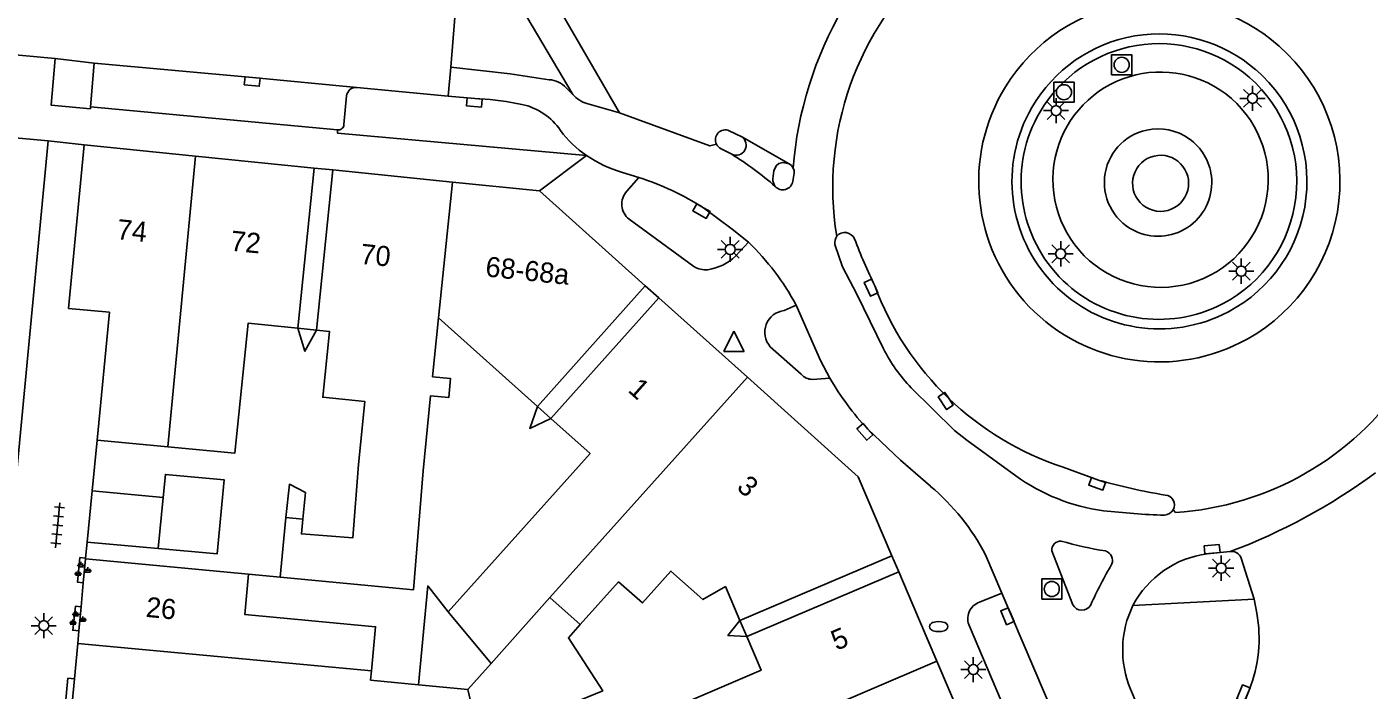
# Model space of a CAD drawing. Extents: x 132998 to 136004, y 396998 to 398512.
# Drawn here: x 133200.3 to 133267, y 397229.3 to 397262.2 of the extents above; entities that cross this region are included whole.
import ezdxf

# ---------------------------------------------------------------- set-up
doc = ezdxf.new("R2010")
doc.units = 0
for name, color, linetype in [('gg-afsc-erfafscheiding', 7, 'Continuous'), ('gg-afsc-muur', 7, 'Continuous'), ('gg-anno-huisnummerreeks BGT', 7, 'Continuous'), ('gg-bbg-bijgebouw', 7, 'Continuous'), ('gg-bbg-gedigitaliseerde bebouwing', 7, 'Continuous'), ('gg-bbg-gedigitaliseerde bebouwing onder overbouw', 7, 'Continuous'), ('gg-bbg-gedigitaliseerde bijgebouw', 7, 'Continuous'), ('gg-bbg-gedigitaliseerde overbouw', 7, 'Continuous'), ('gg-bbg-hoofdgebouw', 7, 'Continuous'), ('gg-bbg-luifel en loopbrug', 7, 'Continuous'), ('gg-bbg-pand overbouw', 7, 'Continuous'), ('gg-bbg-tussenscheiding', 7, 'Continuous'), ('gg-knt-verharding', 7, 'Continuous'), ('gg-knt-verharding nz', 7, 'Continuous'), ('gt-grn-groengrens', 7, 'Continuous'), ('gt-grn-weggrens', 7, 'Continuous'), ('gt-symb-brandkraan', 7, 'Continuous'), ('gt-symb-groenvak', 7, 'Continuous'), ('gt-symb-kolk', 7, 'Continuous'), ('gt-symb-lichtmast', 7, 'Continuous'), ('gt-symb-rioolschacht', 7, 'Continuous'), ('gt-symb-tegel verharding', 7, 'Continuous'), ('gt-symb-waterafsluiter', 7, 'Continuous')]:
    doc.layers.add(name, color=color, linetype=linetype)

# ---------------------------------------------------------------- blocks, each defined once
blk = doc.blocks.new('gt0-KOLK')
at = {"layer": 'gt-symb-kolk'}
blk.add_lwpolyline([(0, 0), (0.375, 0), (0.375, 0.4), (-0.375, 0.4), (-0.375, 0), (0, 0)], dxfattribs=at)
blk = doc.blocks.new('gt0-WAFSL')
at = {"layer": 'gt-symb-waterafsluiter'}
for p, q in [((-0.5, -0.333), (0, 0.667)), ((0, 0.667), (0.5, -0.333)), ((0.5, -0.333), (-0.5, -0.333))]:
    blk.add_line(p, q, dxfattribs=at)
blk = doc.blocks.new('gt0-LMAST')
at = {"layer": 'gt-symb-lichtmast'}
for p, q in [((-0.182, 0.173), (-0.447, 0.438)), ((-0.005, 0.246), (-0.005, 0.621)), ((0.172, 0.173), (0.437, 0.438)), ((-0.255, -0.004), (-0.63, -0.004)), ((-0.182, -0.181), (-0.447, -0.446)), ((-0.005, -0.254), (-0.005, -0.629)), ((0.437, -0.446), (0.172, -0.181)), ((0.245, -0.004), (0.62, -0.004))]:
    blk.add_line(p, q, dxfattribs=at)
blk.add_circle((-0.005, -0.004), 0.25, dxfattribs=at)
blk = doc.blocks.new('gt0-TEG1')
at = {"layer": 'gt-symb-tegel verharding'}
for p, q in [((-1.125, 0), (1.125, 0)), ((-0.9, -0.25), (-0.9, 0.25)), ((-0.45, -0.25), (-0.45, 0.25)), ((0, -0.25), (0, 0.25)), ((0.45, -0.25), (0.45, 0.25)), ((0.9, -0.25), (0.9, 0.25))]:
    blk.add_line(p, q, dxfattribs=at)
blk = doc.blocks.new('gt0-GRVAK')
at = {"layer": 'gt-symb-groenvak'}
for p, q in [((-0.11, 0.189), (-0.228, 0.24)), ((-0.182, 0.153), (0.088, 0.153)), ((-0.091, 0.211), (-0.156, 0.322)), ((-0.047, 0.214), (-0.047, 0.393)), ((-0.004, 0.211), (0.061, 0.322)), ((0.015, 0.189), (0.133, 0.24)), ((0.262, -0.052), (0.197, 0.059)), ((0.305, -0.049), (0.305, 0.13)), ((0.349, -0.052), (0.414, 0.059)), ((-0.245, -0.228), (-0.363, -0.177)), ((-0.318, -0.264), (-0.047, -0.264)), ((-0.226, -0.206), (-0.291, -0.095)), ((-0.183, -0.203), (-0.183, -0.024)), ((-0.139, -0.206), (-0.074, -0.095)), ((-0.12, -0.228), (-0.002, -0.177)), ((0.243, -0.074), (0.125, -0.023)), ((0.17, -0.11), (0.441, -0.11)), ((0.368, -0.074), (0.486, -0.023))]:
    blk.add_line(p, q, dxfattribs=at)
blk = doc.blocks.new('gt0-BR')
at = {"layer": 'gt-symb-brandkraan'}
for centre, radius, start, end in [((-0.244, 0), 0.206, 107.56694, 252.43307), ((0.599, -2.664), 3, 106.89205, 107.56694), ((0, -0.691), 0.938, 73.10799, 106.89205), ((-0.599, -2.664), 3, 72.43309, 73.10799), ((0.244, 0), 0.206, 287.56695, 72.43309), ((0.599, 2.664), 3, 252.43307, 253.10797), ((0, 0.691), 0.938, 253.10797, 286.89206), ((-0.599, 2.664), 3, 286.89206, 287.56695)]:
    blk.add_arc(centre, radius, start, end, dxfattribs=at)
blk = doc.blocks.new('gt0-RS')
at = {"layer": 'gt-symb-rioolschacht'}
blk.add_lwpolyline([(-0.5, -0.5), (0.5, -0.5), (0.5, 0.5), (-0.5, 0.5)], close=True, dxfattribs=at)
blk.add_circle((0, 0), 0.375, dxfattribs=at)

msp = doc.modelspace()

# ---------------------------------------------------------------- linework, layer by layer
at = {"layer": 'gg-afsc-erfafscheiding'}
for p, q in [((133203.203, 397235.805), (133203.281, 397236.606)), ((133203.2, 397235.77), (133203.203, 397235.805)), ((133211.301, 397235.005), (133212.877, 397234.856))]:
    msp.add_line(p, q, dxfattribs=at)
for points in [[(133213.754, 397247.224), (133214.096, 397246.087), (133214.674, 397247.131)], [(133226.321, 397242.74), (133225.272, 397242.248), (133225.645, 397243.346)], [(133236.049, 397231.909), (133235.113, 397231.971), (133235.709, 397232.706)]]:
    msp.add_lwpolyline(points, dxfattribs=at)
at = {"layer": 'gg-afsc-muur'}
msp.add_line((133203.527, 397239.15), (133203.77, 397241.67), dxfattribs=at)
at = {"layer": 'gg-bbg-bijgebouw'}
msp.add_line((133203.281, 397236.606), (133203.527, 397239.15), dxfattribs=at)
at = {"layer": 'gg-bbg-gedigitaliseerde bebouwing'}
for p, q in [((133225.645, 397243.346), (133220.738, 397247.745)), ((133207.294, 397241.338), (133203.77, 397241.67)), ((133213.159, 397237.819), (133212.877, 397234.856)), ((133213.998, 397237.752), (133213.159, 397237.819)), ((133211.301, 397235.005), (133203.2, 397235.77)), ((133223.822, 397236.045), (133221.22, 397233.142)), ((133229.682, 397234.639), (133227.77, 397232.506)), ((133235.709, 397232.706), (133234.987, 397234.4)), ((133217.365, 397229.745), (133217.409, 397230.215)), ((133217.365, 397229.745), (133219.749, 397229.518))]:
    msp.add_line(p, q, dxfattribs=at)
for points in [[(133213.754, 397247.224), (133211.273, 397247.476), (133210.619, 397241.024), (133207.294, 397241.338)], [(133220.738, 397247.745), (133220.44, 397244.816), (133221.338, 397244.725), (133221.242, 397243.782), (133220.344, 397243.873), (133219.965, 397240.14)], [(133216.766, 397240.465), (133217.082, 397243.585), (133214.985, 397243.797), (133215.317, 397247.066), (133214.674, 397247.131)], [(133223.822, 397236.045), (133228.263, 397240.999), (133226.321, 397242.74)], [(133212.877, 397234.856), (133219.491, 397234.231), (133219.965, 397240.14)], [(133216.766, 397240.465), (133216.473, 397236.811), (133213.924, 397237.015), (133213.998, 397237.752)], [(133217.409, 397230.215), (133217.612, 397232.398), (133211.115, 397233.002), (133211.301, 397235.005)], [(133234.987, 397234.4), (133233.867, 397233.746), (133232.282, 397235.167), (133230.861, 397233.582), (133229.682, 397234.639)], [(133230.85, 397227.717), (133236.761, 397230.237), (133236.049, 397231.909)]]:
    msp.add_lwpolyline(points, dxfattribs=at)
at = {"layer": 'gg-bbg-gedigitaliseerde bebouwing onder overbouw'}
for p, q in [((133214.56, 397255.183), (133213.754, 397247.224)), ((133215.48, 397255.09), (133214.674, 397247.131)), ((133231.007, 397249.337), (133225.645, 397243.346)), ((133231.684, 397248.731), (133226.321, 397242.74)), ((133243.263, 397235.927), (133235.709, 397232.706)), ((133243.603, 397235.13), (133236.049, 397231.909))]:
    msp.add_line(p, q, dxfattribs=at)
at = {"layer": 'gg-bbg-gedigitaliseerde bijgebouw'}
for p, q in [((133203.527, 397239.15), (133207.056, 397238.828)), ((133206.816, 397236.284), (133203.281, 397236.606))]:
    msp.add_line(p, q, dxfattribs=at)
for points in [[(133207.056, 397238.828), (133207.165, 397239.964), (133210.083, 397239.698), (133209.735, 397236.017), (133206.816, 397236.284)], [(133219.749, 397229.518), (133220.202, 397234.427), (133221.22, 397233.142)], [(133225.086, 397227.669), (133228.892, 397229.221), (133227.187, 397231.855), (133227.77, 397232.506)]]:
    msp.add_lwpolyline(points, dxfattribs=at)
at = {"layer": 'gg-bbg-gedigitaliseerde overbouw'}
for p, q in [((133214.674, 397247.131), (133213.754, 397247.224)), ((133225.645, 397243.346), (133226.321, 397242.74)), ((133236.049, 397231.909), (133235.709, 397232.706))]:
    msp.add_line(p, q, dxfattribs=at)
at = {"layer": 'gg-bbg-hoofdgebouw'}
for p, q in [((133208.659, 397255.78), (133203.13, 397256.34)), ((133214.56, 397255.183), (133208.659, 397255.78)), ((133221.424, 397254.488), (133215.48, 397255.09)), ((133225.75, 397254.05), (133221.424, 397254.488)), ((133231.007, 397249.337), (133225.75, 397254.05)), ((133236.081, 397244.789), (133231.684, 397248.731)), ((133203.09, 397234.586), (133203.2, 397235.77)), ((133244.299, 397233.497), (133243.603, 397235.13)), ((133202.979, 397233.394), (133203.09, 397234.586)), ((133245.496, 397230.691), (133244.299, 397233.497)), ((133202.869, 397232.202), (133202.979, 397233.394)), ((133202.81, 397231.572), (133202.869, 397232.202)), ((133202.646, 397229.81), (133202.81, 397231.572)), ((133247.211, 397226.667), (133245.496, 397230.691)), ((133202.366, 397226.807), (133202.646, 397229.81))]:
    msp.add_line(p, q, dxfattribs=at)
for points in [[(133203.13, 397256.34), (133202.36, 397248.21), (133204.39, 397248.02), (133203.77, 397241.67)], [(133243.263, 397235.927), (133241.59, 397239.85), (133236.081, 397244.789)]]:
    msp.add_lwpolyline(points, dxfattribs=at)
at = {"layer": 'gg-bbg-luifel en loopbrug'}
msp.add_lwpolyline([(133213.159, 397237.819), (133213.327, 397239.476), (133214.13, 397239.061), (133213.998, 397237.752)], dxfattribs=at)
at = {"layer": 'gg-bbg-pand overbouw'}
for p, q in [((133214.56, 397255.183), (133215.48, 397255.09)), ((133231.684, 397248.731), (133231.007, 397249.337)), ((133243.263, 397235.927), (133243.603, 397235.13))]:
    msp.add_line(p, q, dxfattribs=at)
at = {"layer": 'gg-bbg-tussenscheiding'}
for p, q in [((133208.659, 397255.78), (133207.294, 397241.338)), ((133220.738, 397247.745), (133221.424, 397254.488)), ((133236.081, 397244.789), (133226.274, 397233.847)), ((133206.816, 397236.284), (133207.056, 397238.828)), ((133226.274, 397233.847), (133223.347, 397230.58)), ((133227.77, 397232.506), (133226.274, 397233.847)), ((133221.22, 397233.142), (133223.347, 397230.58)), ((133217.409, 397230.215), (133202.81, 397231.572)), ((133223.347, 397230.58), (133222.186, 397229.285)), ((133230.991, 397224.506), (133245.496, 397230.691)), ((133222.186, 397229.285), (133219.749, 397229.518)), ((133222.77, 397226.876), (133222.186, 397229.285))]:
    msp.add_line(p, q, dxfattribs=at)
at = {"layer": 'gg-knt-verharding'}
for p, q in [((133221.64, 397263.791), (133221.347, 397260.195)), ((133201.693, 397260.624), (133198.801, 397260.883)), ((133203.631, 397260.4), (133201.693, 397260.624)), ((133203.631, 397260.4), (133203.447, 397258.226)), ((133221.347, 397260.195), (133221.207, 397258.748)), ((133216.17, 397258.762), (133216.034, 397257.346)), ((133221.207, 397258.748), (133216.68, 397259.186)), ((133215.722, 397257.079), (133203.447, 397258.226)), ((133198.98, 397256.75), (133201.34, 397256.53)), ((133235.182, 397257.037), (133235.801, 397256.731)), ((133199.46, 397236.64), (133201.34, 397256.53)), ((133234.774, 397256.14), (133235.305, 397255.87)), ((133235.801, 397256.731), (133238.162, 397255.397)), ((133229.87, 397254.965), (133230.69, 397254.715)), ((133230.69, 397254.715), (133230.086, 397254.027)), ((133230.202, 397252.642), (133233.424, 397250.297)), ((133235.494, 397250.801), (133236.141, 397251.495)), ((133238.5, 397248.377), (133237.907, 397248.106)), ((133237.213, 397246.31), (133238.746, 397244.954)), ((133239.318, 397244.689), (133240.183, 397244.747)), ((133251.768, 397240.32), (133253.525, 397239.689)), ((133251.198, 397236.169), (133252.244, 397233.493)), ((133260.064, 397236.132), (133258.921, 397236.025)), ((133247.912, 397235.972), (133248.724, 397234.073)), ((133261.26, 397233.77), (133260.611, 397235.81)), ((133248.724, 397234.073), (133247.616, 397233.623)), ((133248.724, 397234.073), (133251.378, 397227.862)), ((133255.233, 397233.463), (133261.26, 397233.77)), ((133261.391, 397233.078), (133261.26, 397233.77)), ((133247.115, 397232.422), (133249.425, 397226.975)), ((133255.117, 397229.296), (133257.682, 397223.268)), ((133258.589, 397223.204), (133261.005, 397229.252))]:
    msp.add_line(p, q, dxfattribs=at)
for points in [[(133203.447, 397258.226), (133203.446, 397258.128), (133201.489, 397258.31), (133201.693, 397260.624)], [(133221.207, 397258.748), (133222.534, 397258.641), (133223.304, 397258.588), (133224.094, 397258.484), (133224.877, 397258.341)], [(133228.094, 397255.803), (133215.722, 397256.916), (133215.722, 397257.079)], [(133238.162, 397255.397), (133237.835, 397255.457), (133237.634, 397255.409), (133237.516, 397255.299), (133237.397, 397255.049), (133237.351, 397254.651)], [(133238.351, 397255.183), (133238.268, 397255.312), (133238.162, 397255.397)], [(133238.334, 397254.525), (133238.406, 397254.923), (133238.398, 397255.057), (133238.351, 397255.183)], [(133233.9, 397253.214), (133235.329, 397252.144), (133236.141, 397251.495)], [(133242.843, 397246.198), (133241.523, 397248.914), (133240.802, 397250.275), (133240.425, 397251.393)], [(133238.5, 397248.377), (133239.72, 397245.628), (133240.183, 397244.747)], [(133249.408, 397239.896), (133246.975, 397241.674), (133246.368, 397242.151), (133244.219, 397244.27)], [(133242.07, 397242.211), (133243.679, 397240.669), (133245.176, 397239.375)], [(133203.203, 397235.805), (133202.918, 397235.832), (133202.804, 397234.613), (133203.09, 397234.586)], [(133202.979, 397233.394), (133202.694, 397233.421), (133202.566, 397232.23), (133202.869, 397232.202)], [(133202.646, 397229.81), (133202.327, 397229.84), (133202.037, 397226.838), (133202.366, 397226.807)]]:
    msp.add_lwpolyline(points, dxfattribs=at)
for centre, radius, start, end in [((133256.545, 397254.524), 8.973, 48.38179, 148.46513), ((133256.55, 397254.521), 7.326, 49.10113, 150.00359), ((133256.527, 397254.514), 6.847, 48.96453, 149.6295), ((133256.545, 397254.525), 8.972, 299.14804, 48.38091), ((133256.527, 397254.514), 6.847, 297.7127, 48.96653), ((133256.551, 397254.521), 7.326, 297.84426, 49.10914), ((133216.639, 397258.717), 0.471, 84.99534, 174.48307), ((133256.544, 397254.525), 8.972, 148.46651, 299.15293), ((133224.233, 397255.315), 3.094, 34.13392, 77.99078), ((133256.55, 397254.521), 7.326, 149.99885, 297.8545), ((133256.526, 397254.514), 6.847, 149.62361, 297.71767), ((133215.766, 397257.344), 0.268, 260.6086, 0.50319), ((133230.964, 397260.094), 5.163, 216.11785, 236.22043), ((133234.983, 397256.586), 0.493, 66.15687, 205.68415), ((133234.996, 397256.599), 0.51, 206.32307, 244.16663), ((133235.52, 397256.319), 0.498, 244.42624, 55.68348), ((133231.753, 397261.256), 6.567, 236.14062, 253.33911), ((133226.064, 397241.154), 17.377, 49.02121, 57.87148), ((133226.151, 397240.824), 14.614, 57.97536, 71.90294), ((133237.877, 397254.597), 0.528, 174.11053, 217.78026), ((133237.839, 397254.6), 0.501, 220.7124, 351.4204), ((133230.791, 397253.389), 0.951, 137.82216, 231.75305), ((133227.139, 397242.233), 12.916, 28.40465, 45.81581), ((133241.07, 397251.465), 0.649, 148.44789, 186.37672), ((133240.915, 397251.444), 0.537, 24.73525, 137.8113), ((133269.435, 397262.318), 29.987, 200.80021, 205.67368), ((133233.725, 397252.704), 2.598, 278.71845, 312.90175), ((133234.007, 397251.233), 1.103, 238.08286, 275.83159), ((133256.481, 397254.584), 15.022, 200.48671, 251.71562), ((133238.03, 397247.027), 1.086, 96.48344, 221.26208), ((133250.279, 397250.05), 8.375, 207.38557, 223.64479), ((133239.294, 397245.387), 0.699, 218.3325, 271.95217), ((133251.439, 397251.153), 12.951, 209.64289, 223.66188), ((133255.108, 397247.873), 9.804, 234.45322, 262.139), ((133261.123, 397265.653), 27.053, 253.68893, 260.89523), ((133238.054, 397230.847), 11.111, 27.46689, 50.13143), ((133256.803, 397238.455), 0.488, 330.41083, 85.3982), ((133258.228, 397278.11), 40.197, 263.62767, 267.96493), ((133256.728, 397238.518), 0.584, 277.20202, 328.67536), ((133251.652, 397236.204), 0.455, 87.60041, 184.42229), ((133256.706, 397253.952), 18.011, 253.76534, 260.99086), ((133253.705, 397235.684), 0.512, 341.13434, 69.25933), ((133260.152, 397235.656), 0.484, 18.58481, 100.44749), ((133272.915, 397224.531), 21.712, 149.5956, 155.64026), ((133259.571, 397231.154), 4.914, 97.60103, 151.97326), ((133247.894, 397232.802), 0.867, 108.71829, 205.99456), ((133252.692, 397233.733), 0.508, 208.2117, 330.88905), ((133259.774, 397231.251), 5.051, 154.03299, 202.77786), ((133254.473, 397231.843), 7.027, 338.35931, 10.11869)]:
    msp.add_arc(centre, radius, start, end, dxfattribs=at)
at = {"layer": 'gg-knt-verharding nz'}
for p, q in [((133227.404, 397258.843), (133224.644, 397263.498)), ((133229.733, 397257.921), (133226.599, 397263.32)), ((133227.404, 397258.843), (133227.082, 397259.172)), ((133229.733, 397257.921), (133228.107, 397258.382)), ((133257.341, 397238.075), (133257.227, 397238.214))]:
    msp.add_line(p, q, dxfattribs=at)
for points in [[(133216.68, 397259.186), (133211.496, 397259.682), (133203.631, 397260.4)], [(133226.234, 397259.572), (133224.295, 397259.866), (133221.347, 397260.195)], [(133234.539, 397256.373), (133234.22, 397256.279), (133229.733, 397257.921)]]:
    msp.add_lwpolyline(points, dxfattribs=at)
for centre, radius, start, end in [((133255.485, 397254.234), 15.164, 131.75364, 189.21631), ((133257.02, 397253.696), 18.728, 149.82252, 175.44557), ((133226.153, 397258.302), 1.272, 43.12442, 86.36926), ((133228.616, 397259.925), 1.624, 221.74881, 251.74059), ((133256.391, 397252.939), 14.894, 273.6576, 326.0505), ((133249.615, 397263.995), 29.758, 290.55645, 306.42853)]:
    msp.add_arc(centre, radius, start, end, dxfattribs=at)
at = {"layer": 'gt-grn-groengrens'}
for centre, radius, start, end in [((133256.604, 397254.605), 5.348, 56.65223, 171.84608), ((133256.604, 397254.605), 5.349, 293.45126, 56.66043), ((133256.482, 397254.462), 2.668, 102.18386, 247.29075), ((133256.482, 397254.462), 2.668, 7.00213, 102.18956), ((133256.608, 397254.424), 1.393, 95.75429, 215.43656), ((133256.608, 397254.425), 1.392, 338.23842, 95.78056), ((133256.604, 397254.604), 5.348, 171.83418, 293.4566), ((133256.482, 397254.462), 2.669, 247.29638, 6.99459), ((133256.607, 397254.425), 1.393, 215.45099, 338.26433)]:
    msp.add_arc(centre, radius, start, end, dxfattribs=at)
at = {"layer": 'gt-grn-weggrens'}
for p, q in [((133201.34, 397256.53), (133203.13, 397256.34)), ((133225.75, 397254.05), (133228.094, 397255.803))]:
    msp.add_line(p, q, dxfattribs=at)

# ---------------------------------------------------------------- block references
at = {"layer": 'gt-symb-brandkraan'}
msp.add_blockref('gt0-BR', (133245.584, 397232.408), dxfattribs=at)
at = {"layer": 'gt-symb-groenvak'}
for p in [(133203.013, 397235.225), (133202.76, 397232.785)]:
    msp.add_blockref('gt0-GRVAK', p, dxfattribs=at)
at = {"layer": 'gt-symb-kolk'}
for p, rotation in [((133211.496, 397259.682), 174.78000142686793), ((133222.534, 397258.641), 175.39518892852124), ((133233.9, 397253.214), 150.2791412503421), ((133242.409, 397249.326), 114.5254394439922), ((133246.103, 397243.723), 123.39463878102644), ((133242.07, 397242.211), 130.33256125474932), ((133253.525, 397239.689), 160.23544176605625), ((133259.185, 397236.052), 5.21999857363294), ((133249.18, 397233.003), 113.05872610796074), ((133260.905, 397229.014), 67.34288929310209)]:
    msp.add_blockref('gt0-KOLK', p, dxfattribs=dict(at, rotation=rotation))
at = {"layer": 'gt-symb-lichtmast'}
for p in [(133261.181, 397258.649), (133251.418, 397258.038), (133235.23, 397251.146), (133251.648, 397250.927), (133260.62, 397250.068), (133259.625, 397235.312), (133201.128, 397232.458), (133247.309, 397230.276)]:
    msp.add_blockref('gt0-LMAST', p, dxfattribs=at)
at = {"layer": 'gt-symb-rioolschacht'}
for p in [(133254.674, 397260.309), (133251.806, 397258.948), (133251.2, 397234.276)]:
    msp.add_blockref('gt0-RS', p, dxfattribs=at)
at = {"layer": 'gt-symb-tegel verharding', "rotation": 84.48902304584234}
msp.add_blockref('gt0-TEG1', (133201.817, 397237.434), dxfattribs=at)
at = {"layer": 'gt-symb-waterafsluiter'}
msp.add_blockref('gt0-WAFSL', (133235.412, 397246.41), dxfattribs=at)

# ---------------------------------------------------------------- texts
at = {"layer": 'gg-anno-huisnummerreeks BGT'}
for s, rotation, p in [('74', 354.2, (133204.723, 397251.657)), ('72', 354.2, (133210.37, 397251.085)), ('70', 354.2, (133216.821, 397250.432)), ('68-68a', 354.2, (133223.037, 397249.803)), ('1', 318.2, (133230.098, 397244.107)), ('3', 318.1, (133235.499, 397239.267)), ('26', 354.7, (133206.17, 397232.893)), ('5', 23.1, (133240.507, 397231.201))]:
    msp.add_text(s, height=1, rotation=rotation, dxfattribs=at).set_placement(p)

doc.saveas('drawing.dxf')
